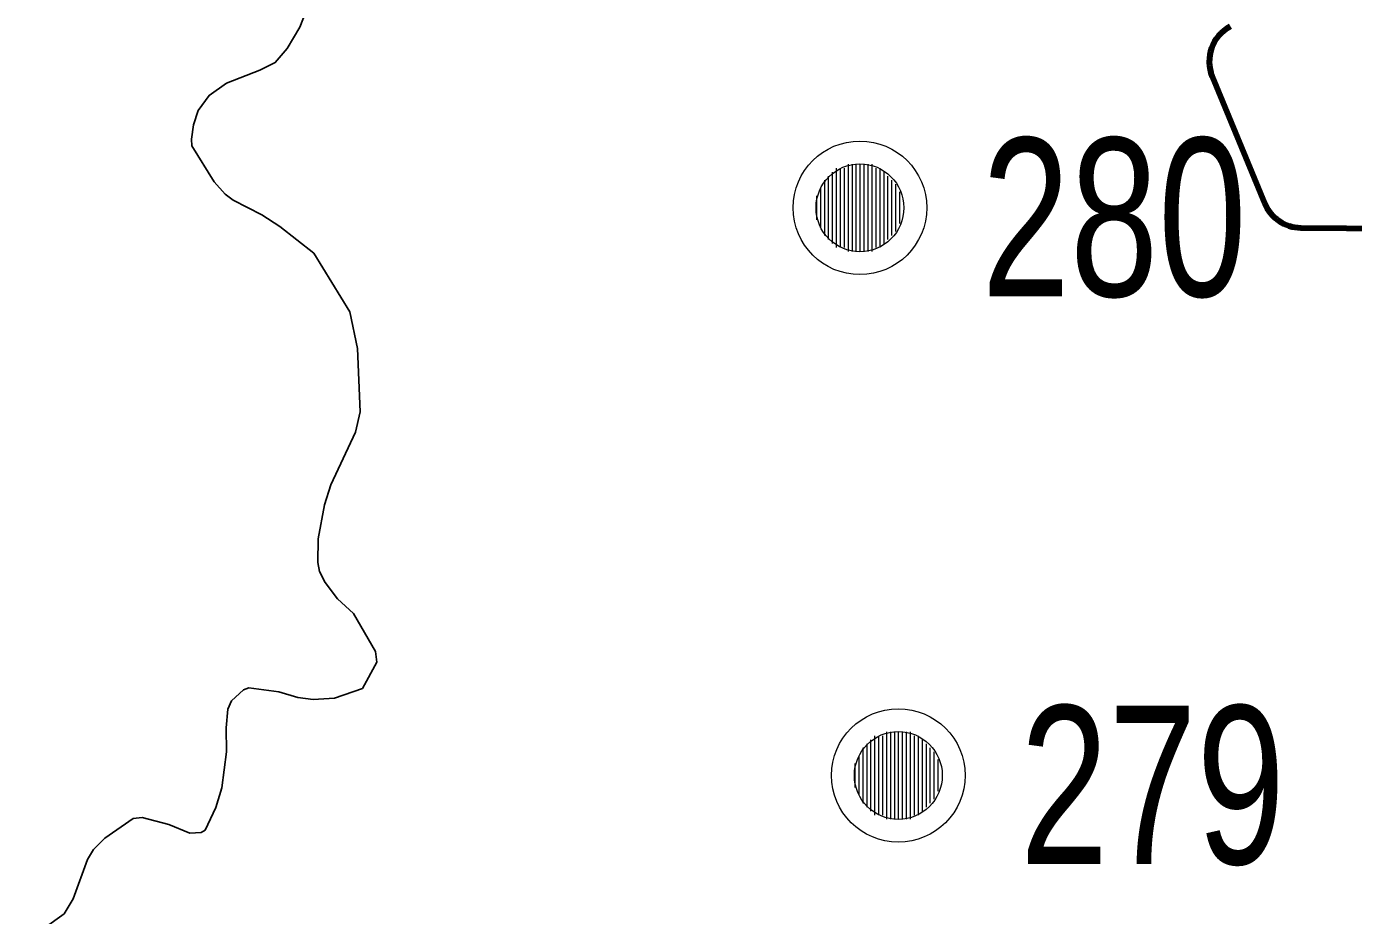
# Model space of a CAD drawing. Extents: x 553962 to 842807, y 8883888 to 9032388.
# Drawn here: x 745476 to 748829, y 8951173 to 8953419 of the extents above; entities that cross this region are included whole.
import ezdxf

# ---------------------------------------------------------------- set-up
doc = ezdxf.new("R2010")
doc.units = 0
doc.header["$LTSCALE"] = 160
doc.linetypes.add('MEDIUM_DASHED', pattern=[4.5, 3, -1.5])
for name, color, linetype, lineweight in [('20', 7, 'MEDIUM_DASHED', 60), ('21', 7, 'Continuous', 25), ('32', 7, 'Continuous', 13), ('7', 7, 'Continuous', 90)]:
    doc.layers.add(name, color=color, linetype=linetype, lineweight=lineweight)

msp = doc.modelspace()

# ---------------------------------------------------------------- linework, layer by layer
at = {"layer": '20'}
msp.add_open_spline([(748428.7, 8937057.8), (748568.6, 8937148.3), (748708.4, 8937238.8), (748848.3, 8937329.4), (749030.7, 8937447.4), (749270.9, 8937454.9), (749465.4, 8937539.2), (749644.3, 8937616.8), (749748.6, 8937866), (749946.7, 8937897.2), (750151.5, 8937929.4), (750357.8, 8937840), (750563.7, 8937835.5), (750653.6, 8937833.5), (750744.1, 8937817.7), (750834, 8937851.6), (750948, 8937894.7), (751009.1, 8938011), (751043.8, 8938123.2), (751073.8, 8938220), (751064.4, 8938323), (751043.8, 8938419.4), (750996.5, 8938641.1), (750911.9, 8938852.4), (750784.7, 8939049), (750625.7, 8939294.4), (750166, 8939169.6), (750031.8, 8939444), (749904.6, 8939704.2), (749874.5, 8939968.8), (749871.4, 8940234), (749868.3, 8940500.5), (749897, 8940771.6), (749982.5, 8941036.4), (750007.4, 8941113.5), (750119.1, 8941136.5), (750142.9, 8941209.2), (750187.9, 8941346.2), (750189.4, 8941516.7), (750142.9, 8941653.6), (750072.1, 8941862), (749901.7, 8942042.3), (749846.7, 8942262.3), (749811.1, 8942404.7), (749791.8, 8942550), (749772.7, 8942694.3), (749745.7, 8942897.4), (749833.2, 8943109.7), (749772.7, 8943311.5), (749672.2, 8943646.4), (749066.1, 8943445.2), (748822.4, 8943694.2), (748676.6, 8943843.1), (748534.4, 8944006.2), (748476.8, 8944200.3), (748436.1, 8944337.6), (748464.7, 8944500.4), (748513.9, 8944632.3), (748581.4, 8944813.6), (748809.8, 8944932.5), (748847.1, 8945126.1), (748894.1, 8945370.7), (748803.2, 8945634.3), (748847.1, 8945879.1), (748911.7, 8946239.9), (749046.9, 8946596.2), (749112.4, 8946956.9), (749156.8, 8947201.7), (749082.3, 8947460.6), (749137.1, 8947709.9), (749185.9, 8947932.1), (749331.9, 8948116.3), (749532, 8948253), (749660.7, 8948341), (749841.6, 8948192), (749963.9, 8948265.4), (750406.1, 8948530.4), (750825.5, 8948830.5), (751225.2, 8949186.3), (751689.9, 8949600), (752193, 8949945.3), (752484, 8950494.8), (752727.4, 8950954.4), (752832, 8951444.1), (752990, 8951926.7), (753136.7, 8952374.9), (753359.2, 8952845.2), (753347.9, 8953290.8), (753342, 8953522.6), (753008.5, 8953646.6), (752804.9, 8953784.5), (752471.5, 8954010.4), (751900.3, 8953804.2), (751669.5, 8954179.5), (751384.3, 8954643.3), (752099.3, 8955128.6), (752064.4, 8955611.4), (752024.1, 8956168.6), (751963.7, 8956738.7), (751718.9, 8957290.2)], degree=3, dxfattribs=at)
at = {"layer": '21'}
for points in [[(746181.8, 8953456), (746166.7, 8953417.6), (746134.5, 8953363.3), (746104.1, 8953327.9), (746065.1, 8953308.8), (745980.6, 8953276), (745937, 8953245.1), (745909.1, 8953206.7), (745897.9, 8953170.8), (745892.2, 8953134.5), (745893.2, 8953117.8), (745949.7, 8953026.9), (745977.7, 8952995.6), (745997.7, 8952980.7), (746070, 8952943.1), (746115.7, 8952914.2), (746201.8, 8952846.4), (746292.8, 8952698.5), (746312.5, 8952605.7), (746318.5, 8952445.2), (746307.2, 8952394.6), (746245.1, 8952260.9), (746228.6, 8952210.8), (746212.4, 8952124.5), (746211.9, 8952065.4), (746216.3, 8952042.5), (746230.5, 8952014.6), (746261.4, 8951973.3), (746301.9, 8951935.8), (746357.3, 8951840.2), (746360.8, 8951812.8), (746324.7, 8951746.9), (746253.6, 8951722.5), (746199.9, 8951718.8), (746161.2, 8951724.3), (746113.1, 8951738.6), (746037.2, 8951748.7), (746024.2, 8951743), (745993.5, 8951715.3), (745984.7, 8951694.1), (745980.1, 8951647.5), (745981, 8951586.3), (745969.2, 8951496), (745953.7, 8951445.7), (745926.8, 8951388.6), (745916.7, 8951383), (745888.2, 8951381.3), (745835.5, 8951403.2), (745767.7, 8951420.6), (745744.7, 8951418), (745673.4, 8951368.8)], [(745673.4, 8951368.8), (745673.4, 8951368.8), (745644.8, 8951339.9), (745629.9, 8951314.3), (745593.7, 8951215.4), (745570.5, 8951177.6), (745475.6, 8951109.3)]]:
    msp.add_lwpolyline(points, dxfattribs=at)
at = {"layer": '32'}
for p, q in [((747522, 8953061), (747522, 8952861)), ((747532, 8953061), (747532, 8952861)), ((747542, 8953061), (747542, 8952861)), ((747552, 8953071), (747552, 8952851)), ((747562, 8953071), (747562, 8952851)), ((747572, 8953071), (747572, 8952851)), ((747582, 8953071), (747582, 8952851)), ((747592, 8953071), (747592, 8952851)), ((747602, 8953071), (747602, 8952851)), ((747612, 8953071), (747612, 8952851)), ((747622, 8953061), (747622, 8952861)), ((747632, 8953061), (747632, 8952861)), ((747492, 8953031), (747492, 8952891)), ((747502, 8953041), (747502, 8952881)), ((747512, 8953051), (747512, 8952871)), ((747642, 8953051), (747642, 8952871)), ((747652, 8953041), (747652, 8952881)), ((747662, 8953031), (747662, 8952891)), ((747672, 8953021), (747672, 8952901)), ((747472, 8952991), (747472, 8952931)), ((747482, 8953011), (747482, 8952911)), ((747682, 8953001), (747682, 8952921)), ((747609, 8951617), (747609, 8951437)), ((747619, 8951627), (747619, 8951427)), ((747629, 8951627), (747629, 8951427)), ((747639, 8951627), (747639, 8951427)), ((747649, 8951637), (747649, 8951417)), ((747659, 8951637), (747659, 8951417)), ((747669, 8951637), (747669, 8951417)), ((747679, 8951637), (747679, 8951417)), ((747689, 8951637), (747689, 8951417)), ((747699, 8951637), (747699, 8951417)), ((747709, 8951637), (747709, 8951417)), ((747719, 8951627), (747719, 8951427)), ((747729, 8951627), (747729, 8951427)), ((747739, 8951617), (747739, 8951437)), ((747579, 8951577), (747579, 8951477)), ((747589, 8951597), (747589, 8951457)), ((747599, 8951607), (747599, 8951447)), ((747749, 8951607), (747749, 8951447)), ((747759, 8951597), (747759, 8951457)), ((747769, 8951587), (747769, 8951467)), ((747569, 8951557), (747569, 8951497)), ((747779, 8951567), (747779, 8951487))]:
    msp.add_line(p, q, dxfattribs=at)
for centre, radius in [((747582, 8952961), 168.7), ((747582, 8952961), 111), ((747679, 8951527), 168.7), ((747679, 8951527), 111)]:
    msp.add_circle(centre, radius, dxfattribs=at)
at = {"layer": '7'}
for p, q in [((748472.5, 8953292.7), (748604.7, 8952972.4)), ((748696.2, 8952910.6), (749068.9, 8952907.2))]:
    msp.add_line(p, q, dxfattribs=at)
for centre, start, end in [((748564.9, 8953330.9), 118.3792, 202.433), ((748697.1, 8953010.6), 202.433, 269.4791)]:
    msp.add_arc(centre, 100, start, end, dxfattribs=at)

# ---------------------------------------------------------------- texts
at = {"layer": '32', "width": 0.75}
for s, p in [('280', (747889.8, 8952737.3)), ('279', (747986.8, 8951303.3))]:
    msp.add_text(s, height=400, dxfattribs=at).set_placement(p)

doc.saveas('drawing.dxf')
